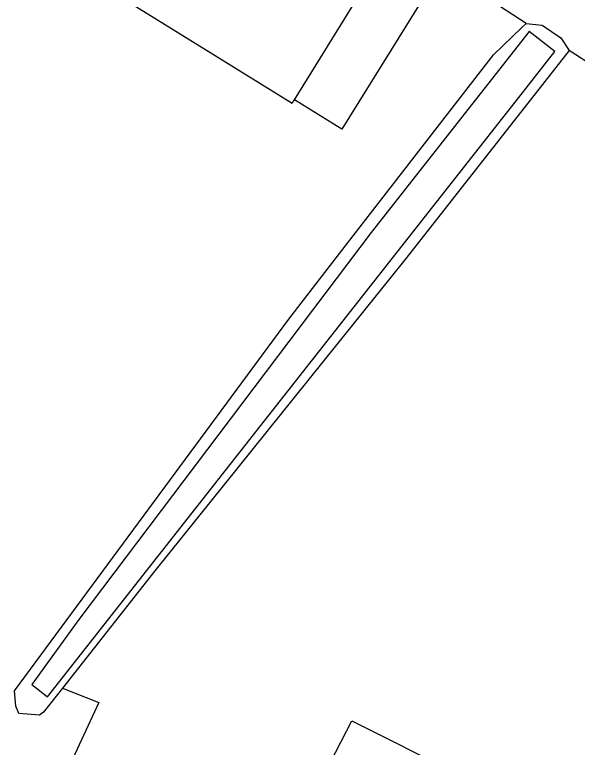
# Model space of a CAD drawing. Extents: x 136000 to 141000, y 400494 to 402006.
# Drawn here: x 139586.9 to 139666.5, y 401758.2 to 401862 of the extents above; entities that cross this region are included whole.
import ezdxf

# ---------------------------------------------------------------- set-up
doc = ezdxf.new("R2010")
doc.units = 0
for name, color, linetype in [('gg-bbg-hoofdgebouw', 7, 'Continuous'), ('gg-bbg-luifel en loopbrug', 7, 'Continuous'), ('gg-knt-bronhoudergrens', 7, 'Continuous'), ('gg-kntw-bovenkant insteek waterloop', 7, 'Continuous'), ('gg-kntw-waterlijn', 7, 'Continuous'), ('gt-grn-vlakafsluiter', 7, 'Continuous')]:
    doc.layers.add(name, color=color, linetype=linetype)

msp = doc.modelspace()

# ---------------------------------------------------------------- linework, layer by layer
at = {"layer": 'gg-bbg-hoofdgebouw'}
msp.add_line((139626.49, 401849.92), (139639.13, 401870.29), dxfattribs=at)
msp.add_lwpolyline([(139592.99, 401870.03), (139626.19, 401849.43), (139626.49, 401849.92)], dxfattribs=at)
at = {"layer": 'gg-bbg-luifel en loopbrug'}
msp.add_lwpolyline([(139639.13, 401870.29), (139645.84, 401866.13), (139633.21, 401845.74), (139626.49, 401849.92)], dxfattribs=at)
at = {"layer": 'gg-knt-bronhoudergrens'}
msp.add_line((139670.34, 401853.69), (139665.4, 401856.87), dxfattribs=at)
msp.add_lwpolyline([(139593.66, 401766.54), (139598.81, 401764.51), (139594.8, 401755.87), (139613.37, 401746.64), (139613.1, 401744.03), (139623.1, 401739.61), (139634.62, 401761.92), (139664.92, 401746.71), (139666.21, 401737.79), (139666.98, 401727.37), (139667.21, 401718), (139651.45, 401688.7), (139667.51, 401679.61), (139652.82, 401648.25), (139651.67, 401648.95), (139641.81, 401621.4)], dxfattribs=at)
at = {"layer": 'gg-kntw-bovenkant insteek waterloop'}
for points in [[(139593.66, 401766.54), (139590.98, 401763.13), (139590.38, 401762.71), (139587.45, 401762.94), (139587.03, 401763.98), (139586.87, 401766.18), (139625.68, 401818.84), (139633.69, 401829.18), (139654.67, 401856.27), (139658.69, 401860.14), (139659.29, 401860.72)], [(139659.29, 401860.72), (139661.56, 401860.47), (139664.19, 401858.68), (139665.4, 401856.87)], [(139665.4, 401856.87), (139642.33, 401827.48), (139606.72, 401783.16), (139593.66, 401766.54)]]:
    msp.add_lwpolyline(points, dxfattribs=at)
at = {"layer": 'gg-kntw-waterlijn'}
for points in [[(139659.72, 401859.59), (139637.35, 401831.12), (139595.96, 401776.3), (139589.29, 401767.09), (139591.54, 401765.32)], [(139591.54, 401765.32), (139622.79, 401805.09), (139658.79, 401850.91), (139663.36, 401856.73), (139659.72, 401859.59)]]:
    msp.add_lwpolyline(points, dxfattribs=at)
at = {"layer": 'gt-grn-vlakafsluiter'}
msp.add_line((139659.29, 401860.72), (139652.27, 401865.32), dxfattribs=at)

doc.saveas('drawing.dxf')
